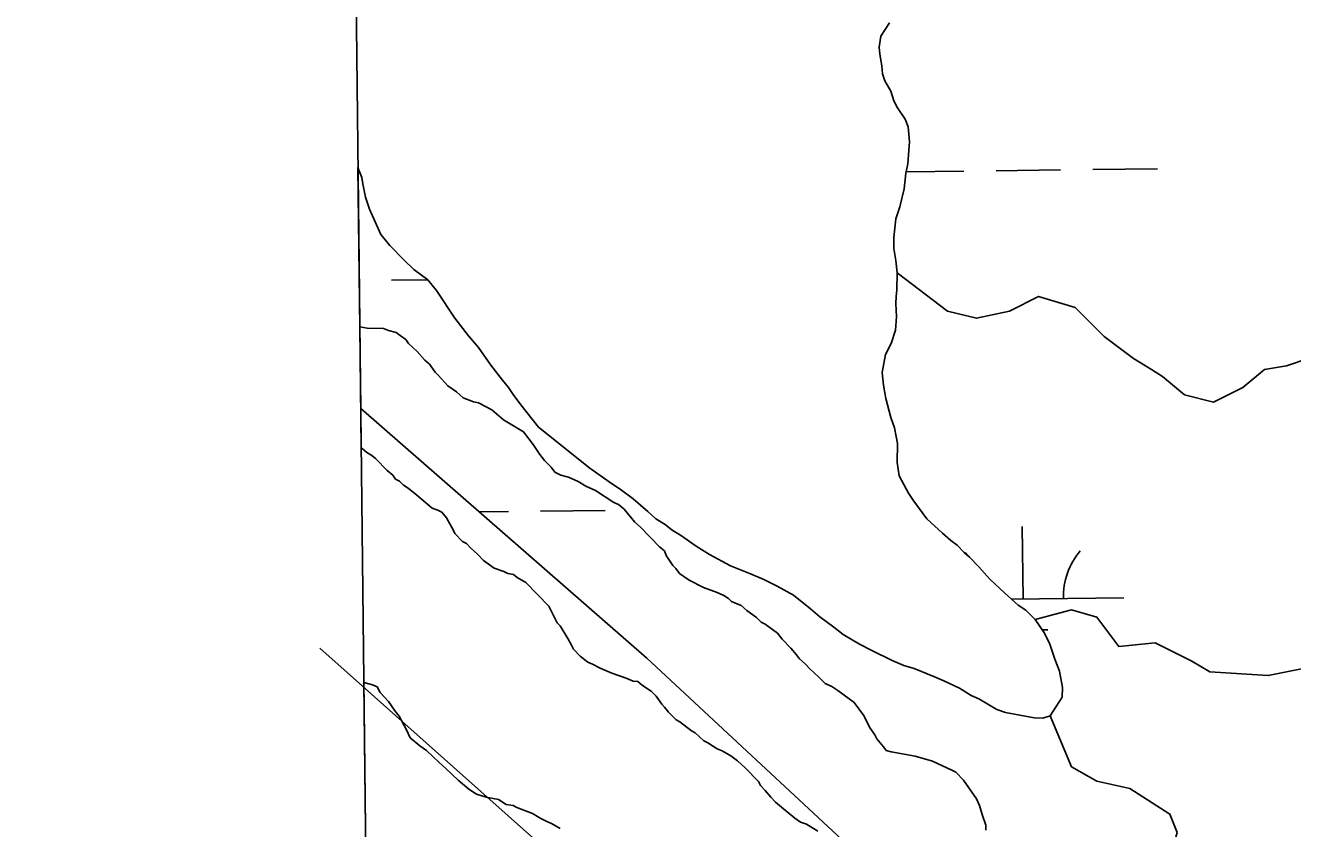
# Model space of a CAD drawing. Extents: x 3694830 to 3732949, y 415201 to 440970.
# Drawn here: x 3698845 to 3699473, y 424109 to 424507 of the extents above; entities that cross this region are included whole.
import ezdxf

# ---------------------------------------------------------------- set-up
doc = ezdxf.new("R2010")
doc.units = 0
for name, color, linetype in [('V-GRID-FRAM', 7, 'Continuous'), ('V-SITE-VEGE', 7, 'Continuous'), ('V-TOPO-SHOR', 7, 'Continuous'), ('V-WETL-SWMP', 7, 'Continuous')]:
    doc.layers.add(name, color=color, linetype=linetype)

msp = doc.modelspace()

# ---------------------------------------------------------------- linework, layer by layer
at = {"layer": 'V-GRID-FRAM'}
msp.add_lwpolyline([(3698844.69, 438797.54), (3730590.83, 439176.18), (3730815.62, 420995.11), (3699053.61, 420616.27), (3698844.69, 438797.54)], dxfattribs=at)
at = {"layer": 'V-SITE-VEGE'}
for p, q in [((3699011.31, 424297.49), (3699010.62, 424357.7)), ((3699010.62, 424357.7), (3699014.26, 424356.91)), ((3699014.26, 424356.91), (3699022.45, 424356.77)), ((3699022.45, 424356.77), (3699024.84, 424355.77)), ((3699024.84, 424355.77), (3699028.68, 424354.74)), ((3699028.68, 424354.74), (3699030.58, 424353.26)), ((3699030.58, 424353.26), (3699033.44, 424351.29)), ((3699033.44, 424351.29), (3699034.85, 424349.34)), ((3699034.85, 424349.34), (3699039.12, 424345.41)), ((3699039.12, 424345.41), (3699042.89, 424341.01)), ((3699042.89, 424341.01), (3699045.27, 424339.04)), ((3699045.27, 424339.04), (3699048.09, 424335.15)), ((3699048.09, 424335.15), (3699049.51, 424333.67)), ((3699049.51, 424333.67), (3699054.24, 424328.3)), ((3699054.24, 424328.3), (3699058.52, 424325.34)), ((3699058.52, 424325.34), (3699061.85, 424322.39)), ((3699061.85, 424322.39), (3699067.11, 424320.38)), ((3699067.11, 424320.38), (3699069.51, 424319.85)), ((3699069.51, 424319.85), (3699076.19, 424316.37)), ((3699076.19, 424316.37), (3699081.89, 424311.46)), ((3699081.89, 424311.46), (3699091.9, 424305.51)), ((3699091.9, 424305.51), (3699096.61, 424299.17)), ((3699011.81, 424297.23), (3699011.31, 424297.49)), ((3699014.19, 424295.26), (3699011.81, 424297.23)), ((3699016.57, 424293.77), (3699014.19, 424295.26)), ((3699096.61, 424299.17), (3699099.9, 424294.29)), ((3699018.47, 424292.3), (3699016.57, 424293.77)), ((3699024.15, 424286.42), (3699018.47, 424292.3)), ((3699099.9, 424294.29), (3699102.26, 424291.37)), ((3699102.26, 424291.37), (3699105.57, 424287.94)), ((3699027, 424283.97), (3699024.15, 424286.42)), ((3699028.41, 424282.02), (3699027, 424283.97)), ((3699105.57, 424287.94), (3699107.46, 424285.5)), ((3699107.46, 424285.5), (3699110.32, 424284.01)), ((3699110.32, 424284.01), (3699114.16, 424282.98)), ((3699114.16, 424282.98), (3699118.94, 424280.97)), ((3699030.32, 424281.02), (3699028.41, 424282.02)), ((3699032.22, 424279.06), (3699030.32, 424281.02)), ((3699034.6, 424277.58), (3699032.22, 424279.06)), ((3699038.88, 424274.14), (3699034.6, 424277.58)), ((3699118.94, 424280.97), (3699122.75, 424278.5)), ((3699122.75, 424278.5), (3699127.54, 424276.49)), ((3699127.54, 424276.49), (3699136.59, 424270.56)), ((3699046.47, 424267.74), (3699038.88, 424274.14)), ((3699136.59, 424270.56), (3699138.98, 424269.55)), ((3699049.35, 424266.73), (3699046.47, 424267.74)), ((3699051.25, 424265.74), (3699049.35, 424266.73)), ((3699053.62, 424262.81), (3699051.25, 424265.74)), ((3699138.98, 424269.55), (3699141.83, 424267.1)), ((3699141.83, 424267.1), (3699147.02, 424260.75)), ((3699056.89, 424256.97), (3699053.62, 424262.81)), ((3699147.02, 424260.75), (3699149.86, 424258.29)), ((3699149.86, 424258.29), (3699159.33, 424248.5)), ((3699057.82, 424255.03), (3699056.89, 424256.97)), ((3699061.61, 424251.11), (3699057.82, 424255.03)), ((3699063.52, 424250.12), (3699061.61, 424251.11)), ((3699065.41, 424248.16), (3699063.52, 424250.12)), ((3699069.2, 424244.73), (3699065.41, 424248.16)), ((3699072.04, 424241.79), (3699069.2, 424244.73)), ((3699159.33, 424248.5), (3699161.71, 424246.53)), ((3699161.71, 424246.53), (3699162.63, 424244.11)), ((3699077.27, 424237.85), (3699072.04, 424241.79)), ((3699162.63, 424244.11), (3699165.92, 424239.24)), ((3699165.92, 424239.24), (3699167.34, 424237.77)), ((3699082.06, 424236.32), (3699077.27, 424237.85)), ((3699083.98, 424235.32), (3699082.06, 424236.32)), ((3699086.86, 424234.79), (3699083.98, 424235.32)), ((3699088.76, 424233.32), (3699086.86, 424234.79)), ((3699093.05, 424230.84), (3699088.76, 424233.32)), ((3699167.34, 424237.77), (3699169.22, 424235.33)), ((3699169.22, 424235.33), (3699173.98, 424231.88)), ((3699173.98, 424231.88), (3699181.15, 424228.39)), ((3699104.41, 424219.08), (3699093.05, 424230.84)), ((3699181.15, 424228.39), (3699187.85, 424225.86)), ((3699187.85, 424225.86), (3699191.2, 424224.36)), ((3699191.2, 424224.36), (3699193.58, 424222.88)), ((3699193.58, 424222.88), (3699195, 424221.41)), ((3699195, 424221.41), (3699199.78, 424219.4)), ((3699199.78, 424219.4), (3699202.63, 424216.95)), ((3699108.61, 424210.82), (3699104.41, 424219.08)), ((3699202.63, 424216.95), (3699207.39, 424213.49)), ((3699207.39, 424213.49), (3699209.75, 424211.05)), ((3699110.03, 424209.36), (3699108.61, 424210.82)), ((3699113.77, 424203.03), (3699110.03, 424209.36)), ((3699209.75, 424211.05), (3699211.66, 424210.05)), ((3699211.66, 424210.05), (3699217.85, 424205.61)), ((3699115.64, 424199.63), (3699113.77, 424203.03)), ((3699217.85, 424205.61), (3699220.21, 424202.68)), ((3699220.21, 424202.68), (3699224.47, 424198.27)), ((3699116.57, 424197.69), (3699115.64, 424199.63)), ((3699119.89, 424194.26), (3699116.57, 424197.69)), ((3699123.69, 424191.31), (3699119.89, 424194.26)), ((3699224.47, 424198.27), (3699227.3, 424194.86)), ((3699227.3, 424194.86), (3699228.71, 424192.9)), ((3699126.08, 424190.3), (3699123.69, 424191.31)), ((3699129.9, 424188.31), (3699126.08, 424190.3)), ((3699135.64, 424185.81), (3699129.9, 424188.31)), ((3699228.71, 424192.9), (3699231.56, 424190.45)), ((3699231.56, 424190.45), (3699233.93, 424188)), ((3699233.93, 424188), (3699238.2, 424184.08)), ((3699142.82, 424183.28), (3699135.64, 424185.81)), ((3699146.17, 424181.78), (3699142.82, 424183.28)), ((3699148.57, 424181.73), (3699146.17, 424181.78)), ((3699150.95, 424179.77), (3699148.57, 424181.73)), ((3699238.2, 424184.08), (3699241.51, 424180.65)), ((3699013.79, 424081.89), (3699012.65, 424181.12)), ((3699012.65, 424181.12), (3699016.87, 424180.1)), ((3699016.87, 424180.1), (3699019.26, 424179.1)), ((3699019.26, 424179.1), (3699020.65, 424176.19)), ((3699020.65, 424176.19), (3699024.91, 424171.78)), ((3699155.23, 424176.81), (3699150.95, 424179.77)), ((3699157.6, 424174.36), (3699155.23, 424176.81)), ((3699241.51, 424180.65), (3699244.86, 424179.15)), ((3699244.86, 424179.15), (3699247.71, 424177.17)), ((3699247.71, 424177.17), (3699255.8, 424171.26)), ((3699024.91, 424171.78), (3699028.21, 424166.91)), ((3699160.42, 424170.46), (3699157.6, 424174.36)), ((3699161.84, 424168.99), (3699160.42, 424170.46)), ((3699163.73, 424166.55), (3699161.84, 424168.99)), ((3699255.8, 424171.26), (3699260.51, 424164.91)), ((3699028.21, 424166.91), (3699030.09, 424164.47)), ((3699030.09, 424164.47), (3699033.83, 424157.66)), ((3699167.52, 424162.63), (3699163.73, 424166.55)), ((3699260.51, 424164.91), (3699263.77, 424158.6)), ((3699033.83, 424157.66), (3699035.69, 424153.78)), ((3699169.43, 424161.64), (3699167.52, 424162.63)), ((3699175.13, 424157.21), (3699169.43, 424161.64)), ((3699177.04, 424156.21), (3699175.13, 424157.21)), ((3699263.77, 424158.6), (3699266.12, 424155.19)), ((3699035.69, 424153.78), (3699040.44, 424149.85)), ((3699181.31, 424152.28), (3699177.04, 424156.21)), ((3699183.22, 424151.29), (3699181.31, 424152.28)), ((3699187.98, 424148.32), (3699183.22, 424151.29)), ((3699266.12, 424155.19), (3699267.06, 424153.24)), ((3699267.06, 424153.24), (3699270.36, 424149.34)), ((3699040.44, 424149.85), (3699043.77, 424147.38)), ((3699043.77, 424147.38), (3699049.93, 424141.5)), ((3699190.38, 424147.32), (3699187.98, 424148.32)), ((3699194.67, 424144.83), (3699190.38, 424147.32)), ((3699198, 424142.37), (3699194.67, 424144.83)), ((3699270.36, 424149.34), (3699271.77, 424147.39)), ((3699271.77, 424147.39), (3699274.17, 424146.86)), ((3699274.17, 424146.86), (3699286.18, 424144.73)), ((3699286.18, 424144.73), (3699294.8, 424142.18)), ((3699049.93, 424141.5), (3699053.25, 424138.55)), ((3699053.25, 424138.55), (3699059.41, 424132.67)), ((3699201.79, 424138.94), (3699198, 424142.37)), ((3699208.42, 424132.08), (3699201.79, 424138.94)), ((3699294.8, 424142.18), (3699304.36, 424137.69)), ((3699304.36, 424137.69), (3699306.27, 424136.69)), ((3699059.41, 424132.67), (3699064.64, 424128.25)), ((3699209.35, 424130.14), (3699208.42, 424132.08)), ((3699306.27, 424136.69), (3699310.06, 424132.77)), ((3699310.06, 424132.77), (3699316.64, 424123.51)), ((3699064.64, 424128.25), (3699068.45, 424125.77)), ((3699068.45, 424125.77), (3699073.24, 424124.25)), ((3699211.72, 424127.69), (3699209.35, 424130.14)), ((3699214.55, 424124.27), (3699211.72, 424127.69)), ((3699073.24, 424124.25), (3699079.48, 424123.18)), ((3699079.48, 424123.18), (3699083.29, 424120.71)), ((3699083.29, 424120.71), (3699086.66, 424120.17)), ((3699086.66, 424120.17), (3699088.57, 424119.17)), ((3699088.57, 424119.17), (3699096.22, 424116.15)), ((3699216.92, 424121.82), (3699214.55, 424124.27)), ((3699219.77, 424119.36), (3699216.92, 424121.82)), ((3699226.42, 424113.96), (3699219.77, 424119.36)), ((3699316.64, 424123.51), (3699318.03, 424120.11)), ((3699318.03, 424120.11), (3699319.4, 424115.76)), ((3699096.22, 424116.15), (3699100.51, 424113.67)), ((3699100.51, 424113.67), (3699103.38, 424112.18)), ((3699229.27, 424111.98), (3699226.42, 424113.96)), ((3699319.4, 424115.76), (3699321.24, 424110.43)), ((3699103.38, 424112.18), (3699105.77, 424111.18)), ((3699105.77, 424111.18), (3699110.06, 424108.69)), ((3699232.15, 424110.97), (3699229.27, 424111.98)), ((3699237.87, 424107.5), (3699232.15, 424110.97)), ((3699321.24, 424110.43), (3699321.2, 424108.02))]:
    msp.add_line(p, q, dxfattribs=at)
at = {"layer": 'V-TOPO-SHOR'}
for p, q in [((3699269.08, 424501.84), (3699273.48, 424508.4)), ((3699268.21, 424496.4), (3699269.08, 424501.84)), ((3699268.54, 424492.89), (3699268.21, 424496.4)), ((3699269.61, 424487.02), (3699268.54, 424492.89)), ((3699269.94, 424483.11), (3699269.61, 424487.02)), ((3699271.05, 424479.59), (3699269.94, 424483.11)), ((3699274.08, 424474.47), (3699271.05, 424479.59)), ((3699275.56, 424469.76), (3699274.08, 424474.47)), ((3699277.45, 424466.22), (3699275.56, 424469.76)), ((3699281.26, 424460.7), (3699277.45, 424466.22)), ((3699282.75, 424456.77), (3699281.26, 424460.7)), ((3699283.41, 424449.35), (3699282.75, 424456.77)), ((3699282.94, 424445.07), (3699283.41, 424449.35)), ((3699282.44, 424438.45), (3699282.94, 424445.07)), ((3699009.71, 424436.61), (3699011.71, 424431.71)), ((3699280.67, 424426), (3699281.58, 424433.79)), ((3699281.58, 424433.79), (3699282.44, 424438.45)), ((3699011.71, 424431.71), (3699012.05, 424428.59)), ((3699012.05, 424428.59), (3699013.5, 424421.93)), ((3699013.5, 424421.93), (3699015.35, 424416.05)), ((3699278.57, 424417.07), (3699280.67, 424426)), ((3699015.35, 424416.05), (3699020.99, 424403.48)), ((3699276.52, 424411.25), (3699278.57, 424417.07)), ((3699275.59, 424401.91), (3699276.52, 424411.25)), ((3699020.99, 424403.48), (3699025.57, 424397.94)), ((3699275.49, 424396.45), (3699275.59, 424401.91)), ((3699025.57, 424397.94), (3699032.47, 424390.81)), ((3699276.57, 424390.59), (3699275.49, 424396.45)), ((3699032.47, 424390.81), (3699037.46, 424386.05)), ((3699277.24, 424384.34), (3699276.57, 424390.59)), ((3699037.46, 424386.05), (3699044.39, 424380.86)), ((3699277.09, 424375.76), (3699277.24, 424384.34)), ((3699044.39, 424380.86), (3699048.59, 424375.72)), ((3699048.59, 424375.72), (3699057.72, 424361.92)), ((3699276.59, 424369.14), (3699276.65, 424372.65)), ((3699276.65, 424372.65), (3699277.09, 424375.76)), ((3699276.87, 424362.51), (3699276.59, 424369.14)), ((3699057.72, 424361.92), (3699064.59, 424353.22)), ((3699276.37, 424355.89), (3699276.87, 424362.51)), ((3699064.59, 424353.22), (3699069.56, 424347.29)), ((3699274.31, 424349.29), (3699276.37, 424355.89)), ((3699069.56, 424347.29), (3699075.65, 424338.61)), ((3699271.49, 424343.88), (3699274.31, 424349.29)), ((3699269.78, 424334.94), (3699271.49, 424343.88)), ((3699075.65, 424338.61), (3699081.37, 424331.1)), ((3699270.45, 424328.69), (3699269.78, 424334.94)), ((3699081.37, 424331.1), (3699084.43, 424327.54)), ((3699084.43, 424327.54), (3699086.71, 424323.99)), ((3699271.51, 424322.04), (3699270.45, 424328.69)), ((3699086.71, 424323.99), (3699090.53, 424318.86)), ((3699274.08, 424312.64), (3699271.51, 424322.04)), ((3699152.95, 424193.34), (3699011.09, 424317.08)), ((3699090.53, 424318.86), (3699099.31, 424307.79)), ((3699099.31, 424307.79), (3699124.7, 424287.48)), ((3699275.94, 424307.54), (3699274.08, 424312.64)), ((3699276.65, 424303.24), (3699275.94, 424307.54)), ((3699277.37, 424299.72), (3699276.65, 424303.24)), ((3699277.21, 424290.36), (3699277.37, 424299.72)), ((3699278.27, 424283.72), (3699277.21, 424290.36)), ((3699124.7, 424287.48), (3699134.33, 424280.69)), ((3699282.8, 424275.06), (3699278.27, 424283.72)), ((3699134.33, 424280.69), (3699140.51, 424276.68)), ((3699140.51, 424276.68), (3699146.28, 424272.3)), ((3699146.28, 424272.3), (3699153.58, 424265.94)), ((3699285.47, 424271.12), (3699282.8, 424275.06)), ((3699291.95, 424262.43), (3699285.47, 424271.12)), ((3699153.58, 424265.94), (3699157.42, 424262.36)), ((3699157.42, 424262.36), (3699162.05, 424259.55)), ((3699162.05, 424259.55), (3699165.51, 424256.77)), ((3699299.63, 424255.28), (3699291.95, 424262.43)), ((3699165.51, 424256.77), (3699169.76, 424254.35)), ((3699169.76, 424254.35), (3699177.47, 424248.76)), ((3699303.86, 424251.7), (3699299.63, 424255.28)), ((3699306.93, 424249.31), (3699303.86, 424251.7)), ((3699177.47, 424248.76), (3699184.03, 424244.75)), ((3699184.03, 424244.75), (3699194.46, 424239.12)), ((3699310.38, 424245.74), (3699306.93, 424249.31)), ((3699313.07, 424243.36), (3699310.38, 424245.74)), ((3699194.46, 424239.12), (3699204.53, 424235.05)), ((3699317.67, 424238.6), (3699313.07, 424243.36)), ((3699323.03, 424232.66), (3699317.67, 424238.6)), ((3699204.53, 424235.05), (3699211.11, 424232.21)), ((3699211.11, 424232.21), (3699217.69, 424228.98)), ((3699330.71, 424225.51), (3699323.03, 424232.66)), ((3699217.69, 424228.98), (3699225.8, 424224.55)), ((3699225.8, 424224.55), (3699234.26, 424217.78)), ((3699337.24, 424219.55), (3699330.71, 424225.51)), ((3699341.1, 424217.15), (3699337.24, 424219.55)), ((3699234.26, 424217.78), (3699238.88, 424213.8)), ((3699238.88, 424213.8), (3699245.81, 424208.62)), ((3699345.69, 424212.39), (3699341.1, 424217.15)), ((3699245.81, 424208.62), (3699250.43, 424205.03)), ((3699350.26, 424205.68), (3699345.69, 424212.39)), ((3699250.43, 424205.03), (3699258.53, 424200.21)), ((3699352.9, 424200.18), (3699350.26, 424205.68)), ((3699258.53, 424200.21), (3699264.72, 424196.99)), ((3699264.72, 424196.99), (3699274.78, 424192.14)), ((3699355.5, 424192.73), (3699352.9, 424200.18)), ((3699371.01, 423990.8), (3699152.95, 424193.34)), ((3699274.78, 424192.14), (3699280.58, 424189.7)), ((3699280.58, 424189.7), (3699285.62, 424188.06)), ((3699285.62, 424188.06), (3699295.69, 424183.99)), ((3699357.74, 424186.84), (3699355.5, 424192.73)), ((3699295.69, 424183.99), (3699300.34, 424181.96)), ((3699300.34, 424181.96), (3699308.08, 424178.32)), ((3699359.16, 424178.63), (3699357.74, 424186.84)), ((3699308.08, 424178.32), (3699313.86, 424174.71)), ((3699359.08, 424173.95), (3699359.16, 424178.63)), ((3699313.86, 424174.71), (3699317.74, 424173.09)), ((3699317.74, 424173.09), (3699326.62, 424167.87)), ((3699353.08, 424164.69), (3699359.08, 424173.95)), ((3699326.62, 424167.87), (3699330.88, 424166.24)), ((3699330.88, 424166.24), (3699345.26, 424163.66)), ((3699345.26, 424163.66), (3699349.55, 424163.58)), ((3699349.55, 424163.58), (3699353.08, 424164.69))]:
    msp.add_line(p, q, dxfattribs=at)
for points in [[(3699277.24, 424384.34), (3699302.15, 424365.46), (3699316.62, 424361.85), (3699332.89, 424365.46), (3699347.36, 424372.7), (3699365.45, 424367.27), (3699379.91, 424352.8), (3699394.38, 424341.95), (3699403.42, 424336.53), (3699408.85, 424332.91), (3699419.7, 424323.87), (3699434.17, 424320.25), (3699448.63, 424327.49), (3699459.49, 424336.53), (3699470.34, 424338.34), (3699481.19, 424341.95)], [(3699479.38, 424188.23), (3699461.29, 424184.62), (3699432.36, 424186.43), (3699423.32, 424191.85), (3699405.23, 424200.89), (3699387.15, 424199.08), (3699376.3, 424213.55), (3699363.64, 424217.17), (3699345.69, 424212.39)], [(3698990.87, 424198.14), (3699191.18, 424019.75), (3699471.29, 423786.58), (3699601.18, 423681.73), (3699610.57, 423673.91), (3699619.95, 423656.69), (3699616.82, 423641.05), (3699613.7, 423623.83), (3699613.7, 423605.05), (3699613.7, 423590.97), (3699615.26, 423554.98), (3699591.79, 423456.39), (3699568.31, 423395.36), (3699540.15, 423343.72), (3699499.46, 423279.56), (3699427.47, 423195.06), (3699296.03, 423038.57), (3699239.69, 422946.24), (3699169.27, 422852.35), (3699081.64, 422733.42), (3699004.96, 422622.31)], [(3699353.08, 424164.69), (3699363.64, 424139.41), (3699376.3, 424132.17), (3699392.57, 424128.56), (3699412.47, 424115.9), (3699416.08, 424106.85), (3699412.47, 424094.19), (3699421.51, 424074.3), (3699435.98, 424067.07), (3699443.21, 424052.6), (3699443.21, 424034.52), (3699445.02, 424025.47), (3699452.25, 424011.01), (3699468.53, 423992.92), (3699484.8, 423973.03)]]:
    msp.add_lwpolyline(points, dxfattribs=at)
at = {"layer": 'V-WETL-SWMP'}
for p, q in [((3699269.08, 424501.84), (3699273.48, 424508.4)), ((3699268.21, 424496.4), (3699269.08, 424501.84)), ((3699268.54, 424492.89), (3699268.21, 424496.4)), ((3699269.61, 424487.02), (3699268.54, 424492.89)), ((3699269.94, 424483.11), (3699269.61, 424487.02)), ((3699271.05, 424479.59), (3699269.94, 424483.11)), ((3699274.08, 424474.47), (3699271.05, 424479.59)), ((3699275.56, 424469.76), (3699274.08, 424474.47)), ((3699277.45, 424466.22), (3699275.56, 424469.76)), ((3699281.26, 424460.7), (3699277.45, 424466.22)), ((3699282.75, 424456.77), (3699281.26, 424460.7)), ((3699283.41, 424449.35), (3699282.75, 424456.77)), ((3699282.94, 424445.07), (3699283.41, 424449.35)), ((3699282.44, 424438.45), (3699282.94, 424445.07)), ((3699011.09, 424317.08), (3699009.71, 424436.61)), ((3699009.71, 424436.61), (3699011.71, 424431.71)), ((3699280.67, 424426), (3699281.58, 424433.79)), ((3699281.58, 424433.79), (3699282.44, 424438.45)), ((3699281.72, 424434.52), (3699310.32, 424434.86)), ((3699326.32, 424435.05), (3699358.32, 424435.44)), ((3699374.32, 424435.63), (3699406.32, 424436.01)), ((3699011.71, 424431.71), (3699012.05, 424428.59)), ((3699012.05, 424428.59), (3699013.5, 424421.93)), ((3699013.5, 424421.93), (3699015.35, 424416.05)), ((3699278.57, 424417.07), (3699280.67, 424426)), ((3699015.35, 424416.05), (3699020.99, 424403.48)), ((3699276.52, 424411.25), (3699278.57, 424417.07)), ((3699275.59, 424401.91), (3699276.52, 424411.25)), ((3699020.99, 424403.48), (3699025.57, 424397.94)), ((3699275.49, 424396.45), (3699275.59, 424401.91)), ((3699025.57, 424397.94), (3699032.47, 424390.81)), ((3699276.57, 424390.59), (3699275.49, 424396.45)), ((3699032.47, 424390.81), (3699037.46, 424386.05)), ((3699277.24, 424384.34), (3699276.57, 424390.59)), ((3699037.46, 424386.05), (3699044.39, 424380.86)), ((3699277.09, 424375.76), (3699277.24, 424384.34)), ((3699026.36, 424380.73), (3699044.28, 424380.94)), ((3699044.39, 424380.86), (3699048.59, 424375.72)), ((3699048.59, 424375.72), (3699057.72, 424361.92)), ((3699276.59, 424369.14), (3699276.65, 424372.65)), ((3699276.65, 424372.65), (3699277.09, 424375.76)), ((3699276.87, 424362.51), (3699276.59, 424369.14)), ((3699057.72, 424361.92), (3699064.59, 424353.22)), ((3699276.37, 424355.89), (3699276.87, 424362.51)), ((3699064.59, 424353.22), (3699069.56, 424347.29)), ((3699274.31, 424349.29), (3699276.37, 424355.89)), ((3699069.56, 424347.29), (3699075.65, 424338.61)), ((3699271.49, 424343.88), (3699274.31, 424349.29)), ((3699269.78, 424334.94), (3699271.49, 424343.88)), ((3699075.65, 424338.61), (3699081.37, 424331.1)), ((3699270.45, 424328.69), (3699269.78, 424334.94)), ((3699081.37, 424331.1), (3699084.43, 424327.54)), ((3699084.43, 424327.54), (3699086.71, 424323.99)), ((3699271.51, 424322.04), (3699270.45, 424328.69)), ((3699086.71, 424323.99), (3699090.53, 424318.86)), ((3699274.08, 424312.64), (3699271.51, 424322.04)), ((3699152.95, 424193.34), (3699011.09, 424317.08)), ((3699090.53, 424318.86), (3699099.31, 424307.79)), ((3699099.31, 424307.79), (3699124.7, 424287.48)), ((3699275.94, 424307.54), (3699274.08, 424312.64)), ((3699276.65, 424303.24), (3699275.94, 424307.54)), ((3699277.37, 424299.72), (3699276.65, 424303.24)), ((3699277.21, 424290.36), (3699277.37, 424299.72)), ((3699278.27, 424283.72), (3699277.21, 424290.36)), ((3699124.7, 424287.48), (3699134.33, 424280.69)), ((3699282.8, 424275.06), (3699278.27, 424283.72)), ((3699134.33, 424280.69), (3699140.51, 424276.68)), ((3699140.51, 424276.68), (3699146.28, 424272.3)), ((3699146.28, 424272.3), (3699153.58, 424265.94)), ((3699285.47, 424271.12), (3699282.8, 424275.06)), ((3699291.95, 424262.43), (3699285.47, 424271.12)), ((3699069.87, 424265.81), (3699084.32, 424265.98)), ((3699100.32, 424266.17), (3699132.32, 424266.55)), ((3699153.58, 424265.94), (3699157.42, 424262.36)), ((3699157.42, 424262.36), (3699162.05, 424259.55)), ((3699162.05, 424259.55), (3699165.51, 424256.77)), ((3699299.63, 424255.28), (3699291.95, 424262.43)), ((3699339.7, 424222.59), (3699339.27, 424258.59)), ((3699165.51, 424256.77), (3699169.76, 424254.35)), ((3699169.76, 424254.35), (3699177.47, 424248.76)), ((3699303.86, 424251.7), (3699299.63, 424255.28)), ((3699306.93, 424249.31), (3699303.86, 424251.7)), ((3699177.47, 424248.76), (3699184.03, 424244.75)), ((3699184.03, 424244.75), (3699194.46, 424239.12)), ((3699310.38, 424245.74), (3699306.93, 424249.31)), ((3699313.07, 424243.36), (3699310.38, 424245.74)), ((3699194.46, 424239.12), (3699204.53, 424235.05)), ((3699317.67, 424238.6), (3699313.07, 424243.36)), ((3699323.03, 424232.66), (3699317.67, 424238.6)), ((3699204.53, 424235.05), (3699211.11, 424232.21)), ((3699211.11, 424232.21), (3699217.69, 424228.98)), ((3699330.71, 424225.51), (3699323.03, 424232.66)), ((3699217.69, 424228.98), (3699225.8, 424224.55)), ((3699225.8, 424224.55), (3699234.26, 424217.78)), ((3699337.24, 424219.55), (3699330.71, 424225.51)), ((3699333.98, 424222.53), (3699389.7, 424223.19)), ((3699341.1, 424217.15), (3699337.24, 424219.55)), ((3699234.26, 424217.78), (3699238.88, 424213.8)), ((3699238.88, 424213.8), (3699245.81, 424208.62)), ((3699345.69, 424212.39), (3699341.1, 424217.15)), ((3699245.81, 424208.62), (3699250.43, 424205.03)), ((3699350.26, 424205.68), (3699345.69, 424212.39)), ((3699349.18, 424207.28), (3699351.88, 424207.31)), ((3699250.43, 424205.03), (3699258.53, 424200.21)), ((3699352.9, 424200.18), (3699350.26, 424205.68)), ((3699258.53, 424200.21), (3699264.72, 424196.99)), ((3699264.72, 424196.99), (3699274.78, 424192.14)), ((3699355.5, 424192.73), (3699352.9, 424200.18)), ((3699371.01, 423990.8), (3699152.95, 424193.34)), ((3699274.78, 424192.14), (3699280.58, 424189.7)), ((3699280.58, 424189.7), (3699285.62, 424188.06)), ((3699285.62, 424188.06), (3699295.69, 424183.99)), ((3699357.74, 424186.84), (3699355.5, 424192.73)), ((3699295.69, 424183.99), (3699300.34, 424181.96)), ((3699300.34, 424181.96), (3699308.08, 424178.32)), ((3699359.16, 424178.63), (3699357.74, 424186.84)), ((3699308.08, 424178.32), (3699313.86, 424174.71)), ((3699359.08, 424173.95), (3699359.16, 424178.63)), ((3699313.86, 424174.71), (3699317.74, 424173.09)), ((3699317.74, 424173.09), (3699326.62, 424167.87)), ((3699353.08, 424164.69), (3699359.08, 424173.95)), ((3699326.62, 424167.87), (3699330.88, 424166.24)), ((3699330.88, 424166.24), (3699345.26, 424163.66)), ((3699345.26, 424163.66), (3699349.55, 424163.58)), ((3699349.55, 424163.58), (3699353.08, 424164.69))]:
    msp.add_line(p, q, dxfattribs=at)
for centre, start, end in [((3699284.45, 424222.41), 37.96709, 41.45519), ((3699394.93, 424223.73), 139.91153, 181.45518)]:
    msp.add_arc(centre, 35.25, start, end, dxfattribs=at)

doc.saveas('drawing.dxf')
